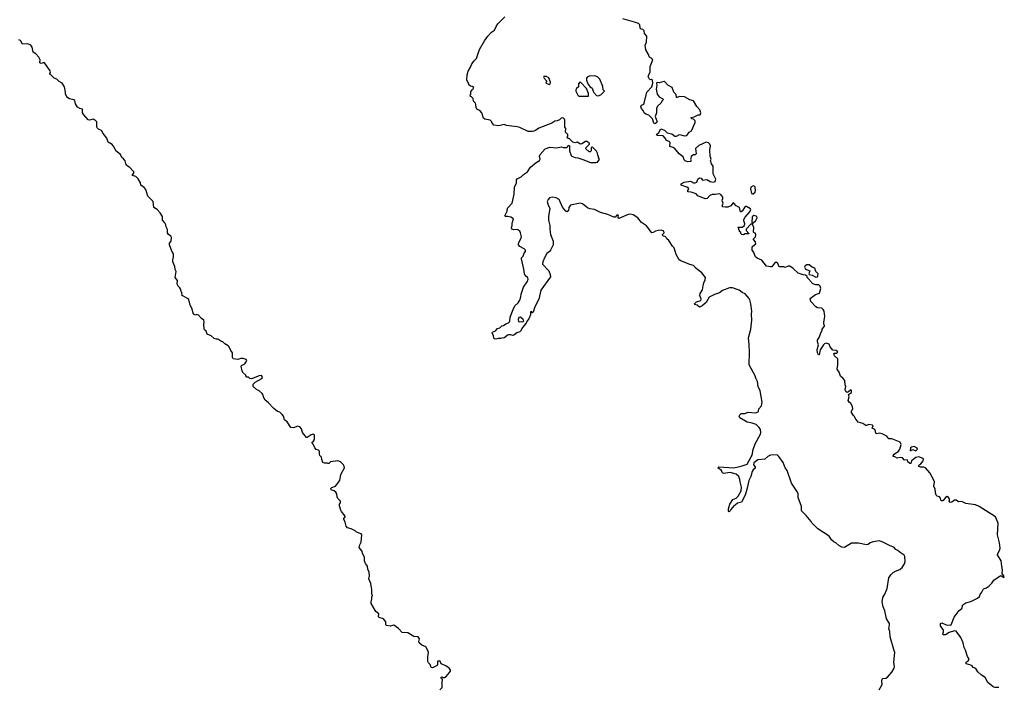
# Model space of a CAD drawing. Extents: x 2029826 to 2248070, y 228728 to 402406.
# Tile 362 of 368: x 2175448 to 2188652, y 345805 to 354775. Entities that reach past the tile are written whole.
import ezdxf

# ---------------------------------------------------------------- set-up
doc = ezdxf.new("R2010")
doc.units = 0

msp = doc.modelspace()

# ---------------------------------------------------------------- linework, layer by layer
at = {"layer": '0CON10XD'}
for points in [[(2181938, 350672), (2181967, 350695), (2182005, 350709), (2182021, 350725), (2182024, 350784), (2182064, 350886), (2182088, 350935), (2182134, 350975), (2182157, 351014), (2182170, 351055), (2182172, 351095), (2182202, 351185), (2182255, 351260), (2182267, 351295), (2182264, 351314), (2182227, 351345), (2182218, 351365), (2182209, 351429), (2182176, 351565), (2182179, 351581), (2182198, 351602), (2182214, 351645), (2182229, 351665), (2182231, 351685), (2182215, 351702), (2182153, 351733), (2182136, 351755), (2182135, 351777), (2182163, 351825), (2182176, 351864), (2182164, 351915), (2182155, 351938), (2182130, 351955), (2182105, 351959), (2182075, 351954), (2182046, 351966), (2182042, 351985), (2182054, 352015), (2182053, 352045), (2182070, 352105), (2182035, 352124), (2181995, 352136), (2181964, 352134), (2181954, 352145), (2181984, 352205), (2181989, 352245), (2182050, 352315), (2182078, 352435), (2182085, 352530), (2182109, 352585), (2182109, 352625), (2182121, 352639), (2182173, 352665), (2182204, 352696), (2182257, 352735), (2182298, 352795), (2182375, 352858), (2182418, 352885), (2182428, 352905), (2182420, 352945), (2182426, 352965), (2182496, 353044), (2182556, 353064), (2182645, 353057), (2182715, 353068), (2182735, 353060), (2182785, 353060), (2182798, 353072), (2182802, 353088), (2182815, 353090), (2182820, 353085), (2182820, 353015), (2182842, 352955), (2182854, 352944), (2182896, 352926), (2182935, 352921), (2183001, 352901), (2183105, 352861), (2183175, 352857), (2183198, 352865), (2183220, 352895), (2183220, 352915), (2183210, 352925), (2183210, 352945), (2183200, 352955), (2183198, 352985), (2183185, 353010), (2183125, 353070), (2183113, 353057), (2183110, 353015), (2183097, 353003), (2183085, 353002), (2183042, 353042), (2183045, 353062), (2183090, 353105), (2183090, 353115), (2183080, 353125), (2183052, 353142), (2183035, 353140), (2182985, 353108), (2182967, 353107), (2182925, 353130), (2182895, 353122), (2182865, 353130), (2182815, 353180), (2182802, 353182), (2182790, 353195), (2182798, 353215), (2182797, 353237), (2182768, 353268), (2182770, 353315), (2182760, 353335), (2182760, 353425), (2182755, 353440), (2182742, 353452), (2182725, 353458), (2182708, 353452), (2182687, 353433), (2182655, 353418), (2182625, 353412), (2182584, 353386), (2182409, 353321), (2182365, 353287), (2182345, 353279), (2182325, 353274), (2182266, 353276), (2182155, 353329), (2182118, 353338), (2181975, 353356), (2181945, 353367), (2181875, 353350), (2181805, 353362), (2181780, 353395), (2181780, 353405), (2181757, 353427), (2181685, 353440), (2181670, 353455), (2181647, 353527), (2181618, 353558), (2181605, 353560), (2181580, 353575), (2181568, 353598), (2181567, 353637), (2181560, 353655), (2181533, 353683), (2181528, 353718), (2181505, 353740), (2181493, 353743), (2181490, 353765), (2181500, 353775), (2181500, 353815), (2181510, 353825), (2181510, 353835), (2181525, 353840), (2181540, 353865), (2181515, 353880), (2181492, 353882), (2181472, 353902), (2181470, 353915), (2181443, 353963), (2181450, 354035), (2181462, 354085), (2181494, 354136), (2181511, 354185), (2181541, 354225), (2181576, 354255), (2181614, 354376), (2181680, 354490), (2181726, 354555), (2181775, 354606), (2181814, 354635), (2181836, 354685), (2181861, 354719), (2181955, 354813)], [(2184102, 353185), (2184076, 353216), (2184005, 353220), (2183992, 353225), (2183987, 353235), (2184019, 353261), (2184045, 353312), (2184095, 353292), (2184130, 353255), (2184195, 353242), (2184234, 353214), (2184256, 353214), (2184295, 353237), (2184365, 353218), (2184395, 353222), (2184426, 353264), (2184458, 353285), (2184508, 353395), (2184505, 353420), (2184485, 353440), (2184463, 353443), (2184452, 353452), (2184452, 353465), (2184495, 353470), (2184545, 353498), (2184575, 353500), (2184582, 353525), (2184571, 353565), (2184529, 353609), (2184482, 353685), (2184435, 353701), (2184365, 353738), (2184296, 353744), (2184265, 353730), (2184255, 353732), (2184252, 353772), (2184221, 353805), (2184196, 353866), (2184139, 353895), (2184095, 353944), (2184085, 353947), (2184025, 353930), (2183998, 353932), (2183990, 353925), (2183993, 353895), (2183984, 353845), (2183998, 353778), (2184025, 353740), (2184072, 353715), (2184080, 353705), (2184063, 353687), (2184046, 353655), (2184003, 353617), (2183986, 353585), (2183986, 353524), (2183969, 353475), (2183996, 353405), (2183993, 353395), (2183980, 353385), (2183965, 353380), (2183950, 353385), (2183936, 353446), (2183885, 353494), (2183845, 353507), (2183822, 353525), (2183808, 353558), (2183785, 353582), (2183779, 353605), (2183785, 353628), (2183816, 353644), (2183823, 353655), (2183859, 353805), (2183926, 353874), (2183938, 353925), (2183933, 353963), (2183922, 353972), (2183905, 353970), (2183895, 353977), (2183876, 354015), (2183903, 354075), (2183904, 354145), (2183938, 354235), (2183925, 354255), (2183892, 354272), (2183877, 354315), (2183845, 354370), (2183837, 354433), (2183852, 354475), (2183860, 354555), (2183828, 354588), (2183822, 354625), (2183805, 354642), (2183775, 354652), (2183768, 354665), (2183764, 354705), (2183748, 354725), (2183695, 354744), (2183538, 354785)], [(2176565, 353248), (2176545, 353288), (2176505, 353307), (2176488, 353325), (2176482, 353335), (2176480, 353405), (2176458, 353428), (2176445, 353430), (2176435, 353440), (2176382, 353428), (2176365, 353430), (2176307, 353497), (2176290, 353525), (2176288, 353575), (2176255, 353582), (2176225, 353602), (2176198, 353648), (2176185, 353690), (2176172, 353702), (2176115, 353712), (2176080, 353735), (2176080, 353745), (2176062, 353775), (2176062, 353805), (2176048, 353875), (2176028, 353908), (2176015, 353923), (2175977, 353945), (2175945, 353978), (2175911, 353991), (2175861, 354041), (2175852, 354055), (2175860, 354075), (2175855, 354090), (2175795, 354180), (2175775, 354200), (2175735, 354187), (2175718, 354195), (2175722, 354235), (2175704, 354274), (2175665, 354318), (2175630, 354340), (2175614, 354405), (2175595, 354433), (2175555, 354452), (2175486, 354446), (2175457, 354497), (2175435, 354507)], [(2182555, 353907), (2182564, 353916), (2182567, 353935), (2182545, 353995), (2182512, 354015), (2182479, 354015), (2182471, 354005), (2182475, 353995), (2182512, 353955), (2182514, 353945), (2182504, 353924), (2182555, 353907)], [(2183075, 353750), (2183077, 353785), (2183051, 353851), (2182975, 353932), (2182960, 353935), (2182942, 353915), (2182940, 353875), (2182915, 353850), (2182908, 353832), (2182908, 353815), (2182932, 353762), (2182945, 353750), (2183075, 353750)], [(2183205, 353753), (2183240, 353765), (2183290, 353815), (2183273, 353833), (2183267, 353877), (2183227, 353977), (2183195, 354008), (2183162, 354022), (2183085, 354017), (2183060, 354005), (2183051, 353989), (2183050, 353965), (2183066, 353915), (2183095, 353879), (2183124, 353855), (2183142, 353802), (2183185, 353760), (2183205, 353753)], [(2181080, 345785), (2181112, 345818), (2181112, 345885), (2181120, 345925), (2181102, 345942), (2181100, 345955), (2181115, 345960), (2181125, 345950), (2181145, 345950), (2181165, 345962), (2181214, 346015), (2181226, 346035), (2181225, 346050), (2181210, 346070), (2181162, 346105), (2181100, 346135), (2181085, 346170), (2181055, 346170), (2181050, 346165), (2181052, 346125), (2181045, 346113), (2180985, 346078), (2180965, 346082), (2180952, 346125), (2180932, 346145), (2180922, 346165), (2180920, 346225), (2180928, 346285), (2180922, 346312), (2180893, 346363), (2180840, 346385), (2180807, 346417), (2180802, 346435), (2180809, 346469), (2180790, 346495), (2180735, 346502), (2180655, 346547), (2180575, 346552), (2180526, 346606), (2180465, 346652), (2180415, 346638), (2180365, 346648), (2180358, 346655), (2180357, 346695), (2180325, 346738), (2180270, 346755), (2180260, 346765), (2180262, 346805), (2180226, 346836), (2180161, 346941), (2180160, 346965), (2180172, 347005), (2180170, 347035), (2180180, 347045), (2180180, 347055), (2180170, 347065), (2180172, 347135), (2180164, 347154), (2180159, 347209), (2180128, 347275), (2180137, 347315), (2180133, 347363), (2180118, 347405), (2180112, 347445), (2180085, 347480), (2180070, 347515), (2180070, 347565), (2180044, 347615), (2180042, 347645), (2180012, 347675), (2180002, 347695), (2180008, 347732), (2180028, 347765), (2180036, 347865), (2180025, 347877), (2179965, 347898), (2179946, 347916), (2179894, 347944), (2179845, 347960), (2179825, 347980), (2179813, 348035), (2179794, 348075), (2179794, 348085), (2179812, 348105), (2179813, 348115), (2179763, 348175), (2179756, 348196), (2179738, 348255), (2179738, 348275), (2179752, 348295), (2179749, 348315), (2179715, 348352), (2179704, 348375), (2179699, 348415), (2179687, 348435), (2179665, 348453), (2179627, 348467), (2179622, 348485), (2179632, 348498), (2179684, 348516), (2179742, 348595), (2179756, 348674), (2179802, 348765), (2179801, 348785), (2179790, 348805), (2179751, 348845), (2179715, 348856), (2179616, 348844), (2179595, 348822), (2179585, 348820), (2179575, 348826), (2179534, 348824), (2179514, 348834), (2179500, 348875), (2179497, 348907), (2179475, 348930), (2179468, 348948), (2179470, 348985), (2179455, 349000), (2179425, 349010), (2179405, 349030), (2179385, 349080), (2179370, 349095), (2179370, 349105), (2179389, 349121), (2179400, 349145), (2179402, 349205), (2179385, 349213), (2179355, 349207), (2179305, 349170), (2179295, 349170), (2179240, 349235), (2179228, 349285), (2179205, 349312), (2179175, 349320), (2179125, 349298), (2179085, 349302), (2179035, 349380), (2179000, 349405), (2178987, 349457), (2178969, 349479), (2178935, 349510), (2178905, 349520), (2178857, 349557), (2178779, 349639), (2178741, 349671), (2178723, 349703), (2178710, 349745), (2178698, 349758), (2178658, 349798), (2178622, 349812), (2178580, 349855), (2178580, 349885), (2178605, 349910), (2178695, 349960), (2178702, 349975), (2178697, 349995), (2178685, 350002), (2178661, 349999), (2178555, 349958), (2178533, 349963), (2178515, 349978), (2178495, 349980), (2178480, 349995), (2178480, 350005), (2178442, 350042), (2178430, 350065), (2178420, 350125), (2178424, 350136), (2178465, 350160), (2178486, 350185), (2178492, 350205), (2178486, 350216), (2178445, 350228), (2178415, 350228), (2178375, 350218), (2178312, 350225), (2178300, 350245), (2178302, 350305), (2178278, 350335), (2178258, 350385), (2178245, 350398), (2178197, 350427), (2178170, 350455), (2178143, 350463), (2178105, 350490), (2178085, 350488), (2178055, 350497), (2178016, 350536), (2177962, 350555), (2177948, 350595), (2177926, 350616), (2177920, 350635), (2177917, 350675), (2177922, 350725), (2177918, 350745), (2177885, 350768), (2177845, 350812), (2177825, 350818), (2177805, 350810), (2177780, 350825), (2177758, 350905), (2177733, 350943), (2177715, 351020), (2177700, 351035), (2177635, 351070), (2177625, 351070), (2177620, 351115), (2177613, 351123), (2177608, 351155), (2177596, 351176), (2177575, 351198), (2177560, 351225), (2177562, 351275), (2177533, 351315), (2177548, 351395), (2177533, 351423), (2177530, 351465), (2177502, 351525), (2177502, 351555), (2177512, 351595), (2177510, 351635), (2177488, 351668), (2177458, 351755), (2177458, 351775), (2177480, 351805), (2177482, 351852), (2177475, 351870), (2177444, 351894), (2177432, 351915), (2177432, 351962), (2177412, 351995), (2177408, 352025), (2177395, 352050), (2177362, 352085), (2177362, 352135), (2177332, 352185), (2177289, 352229), (2177246, 352256), (2177236, 352336), (2177166, 352406), (2177137, 352495), (2177115, 352523), (2177072, 352555), (2177067, 352587), (2177035, 352640), (2177005, 352670), (2176960, 352685), (2176960, 352695), (2176978, 352715), (2176978, 352735), (2176915, 352800), (2176905, 352802), (2176875, 352830), (2176861, 352881), (2176840, 352910), (2176818, 352925), (2176801, 352965), (2176735, 353017), (2176714, 353065), (2176688, 353099), (2176635, 353130), (2176616, 353186), (2176565, 353248)], [(2188578, 345816), (2188525, 345817), (2188505, 345825), (2188432, 345885), (2188395, 345949), (2188345, 345981), (2188298, 346028), (2188271, 346071), (2188235, 346085), (2188222, 346105), (2188205, 346115), (2188143, 346133), (2188141, 346155), (2188167, 346175), (2188179, 346195), (2188160, 346230), (2188134, 346315), (2188112, 346352), (2188102, 346415), (2188068, 346485), (2188022, 346555), (2188005, 346572), (2187985, 346578), (2187912, 346555), (2187865, 346523), (2187833, 346523), (2187826, 346535), (2187836, 346564), (2187835, 346585), (2187796, 346645), (2187798, 346675), (2187815, 346683), (2187874, 346655), (2187925, 346650), (2187941, 346655), (2187981, 346759), (2188045, 346848), (2188084, 346876), (2188095, 346927), (2188135, 346952), (2188205, 346968), (2188295, 347013), (2188318, 347035), (2188328, 347062), (2188353, 347095), (2188372, 347138), (2188415, 347153), (2188446, 347175), (2188486, 347214), (2188510, 347255), (2188529, 347271), (2188605, 347318), (2188645, 347290), (2188652, 347305), (2188622, 347345), (2188628, 347395), (2188621, 347445), (2188611, 347515), (2188559, 347595), (2188559, 347605), (2188590, 347655), (2188595, 347685), (2188589, 347755), (2188562, 347865), (2188572, 348022), (2188534, 348105), (2188315, 348245), (2188268, 348268), (2188135, 348284), (2188085, 348310), (2188037, 348307), (2188005, 348330), (2187985, 348328), (2187948, 348302), (2187925, 348298), (2187911, 348311), (2187918, 348325), (2187917, 348347), (2187906, 348366), (2187885, 348378), (2187864, 348366), (2187832, 348325), (2187825, 348320), (2187805, 348322), (2187797, 348355), (2187785, 348372), (2187753, 348383), (2187738, 348398), (2187729, 348429), (2187726, 348475), (2187707, 348517), (2187716, 348575), (2187705, 348605), (2187652, 348695), (2187595, 348762), (2187575, 348774), (2187527, 348773), (2187500, 348785), (2187505, 348800), (2187535, 348818), (2187564, 348856), (2187569, 348875), (2187565, 348887), (2187505, 348910), (2187465, 348902), (2187410, 348855), (2187397, 348823), (2187385, 348822), (2187360, 348845), (2187355, 348868), (2187315, 348867), (2187285, 348897), (2187258, 348902), (2187214, 348894), (2187185, 348910), (2187160, 348915), (2187160, 348925), (2187174, 348945), (2187234, 348986), (2187252, 349015), (2187269, 349075), (2187257, 349105), (2187145, 349154), (2187105, 349153), (2187075, 349186), (2187015, 349218), (2186984, 349226), (2186935, 349220), (2186917, 349275), (2186881, 349295), (2186892, 349325), (2186884, 349334), (2186835, 349342), (2186805, 349329), (2186795, 349331), (2186755, 349359), (2186692, 349375), (2186653, 349427), (2186645, 349451), (2186628, 349465), (2186601, 349505), (2186604, 349525), (2186620, 349555), (2186616, 349585), (2186594, 349624), (2186570, 349645), (2186559, 349665), (2186570, 349715), (2186563, 349745), (2186601, 349775), (2186602, 349802), (2186595, 349808), (2186565, 349781), (2186545, 349772), (2186526, 349786), (2186520, 349815), (2186527, 349854), (2186516, 349875), (2186513, 349933), (2186492, 349962), (2186454, 349994), (2186438, 350045), (2186412, 350085), (2186421, 350145), (2186418, 350225), (2186377, 350265), (2186364, 350296), (2186375, 350303), (2186405, 350301), (2186418, 350318), (2186398, 350335), (2186351, 350341), (2186317, 350385), (2186305, 350420), (2186265, 350434), (2186240, 350425), (2186227, 350413), (2186183, 350345), (2186170, 350280), (2186161, 350281), (2186148, 350305), (2186141, 350345), (2186160, 350415), (2186146, 350455), (2186146, 350474), (2186175, 350522), (2186190, 350575), (2186208, 350605), (2186210, 350625), (2186240, 350665), (2186240, 350675), (2186230, 350685), (2186230, 350715), (2186247, 350795), (2186238, 350865), (2186225, 350888), (2186205, 350903), (2186145, 350911), (2186124, 350924), (2186059, 350995), (2186050, 351035), (2186122, 351088), (2186175, 351105), (2186191, 351171), (2186182, 351202), (2186165, 351219), (2186125, 351217), (2186085, 351230), (2186044, 351274), (2186040, 351285), (2186010, 351315), (2186008, 351328), (2185988, 351348), (2185955, 351353), (2185886, 351376), (2185819, 351439), (2185775, 351467), (2185755, 351467), (2185715, 351452), (2185695, 351460), (2185635, 351460), (2185616, 351506), (2185595, 351520), (2185570, 351510), (2185535, 351461), (2185515, 351458), (2185465, 351470), (2185399, 351549), (2185340, 351575), (2185314, 351595), (2185289, 351659), (2185270, 351685), (2185272, 351728), (2185305, 351760), (2185320, 351765), (2185317, 351797), (2185290, 351825), (2185290, 351835), (2185302, 351848), (2185317, 351863), (2185320, 351895), (2185315, 351910), (2185302, 351912), (2185290, 351925), (2185292, 351985), (2185275, 352030), (2185255, 352030), (2185190, 351965), (2185190, 351945), (2185228, 351908), (2185225, 351900), (2185175, 351900), (2185155, 351890), (2185133, 351893), (2185120, 351905), (2185118, 351918), (2185100, 351935), (2185100, 351945), (2185090, 351955), (2185090, 351975), (2185080, 351985), (2185085, 351990), (2185135, 351992), (2185170, 352015), (2185172, 352035), (2185157, 352077), (2185159, 352095), (2185177, 352125), (2185237, 352193), (2185251, 352225), (2185247, 352237), (2185195, 352268), (2185175, 352269), (2185135, 352206), (2185125, 352196), (2185115, 352197), (2185100, 352255), (2185058, 352278), (2185026, 352315), (2185015, 352318), (2184985, 352278), (2184975, 352273), (2184945, 352262), (2184915, 352260), (2184876, 352266), (2184868, 352275), (2184882, 352315), (2184871, 352335), (2184869, 352355), (2184879, 352375), (2184879, 352395), (2184849, 352429), (2184830, 352440), (2184775, 352431), (2184735, 352432), (2184705, 352415), (2184666, 352374), (2184639, 352371), (2184543, 352413), (2184519, 352439), (2184455, 352462), (2184410, 352465), (2184410, 352485), (2184420, 352505), (2184416, 352516), (2184395, 352530), (2184320, 352555), (2184320, 352575), (2184360, 352595), (2184445, 352611), (2184485, 352587), (2184505, 352587), (2184530, 352595), (2184542, 352635), (2184565, 352652), (2184585, 352650), (2184605, 352623), (2184665, 352629), (2184708, 352605), (2184754, 352594), (2184776, 352605), (2184783, 352635), (2184746, 352705), (2184749, 352809), (2184725, 352840), (2184714, 352884), (2184720, 352905), (2184706, 352945), (2184704, 353025), (2184710, 353085), (2184704, 353104), (2184685, 353122), (2184655, 353132), (2184555, 353088), (2184513, 353047), (2184520, 352975), (2184508, 352962), (2184485, 352960), (2184452, 352938), (2184450, 352915), (2184442, 352905), (2184450, 352895), (2184448, 352872), (2184405, 352868), (2184372, 352882), (2184361, 352895), (2184346, 352936), (2184294, 352974), (2184231, 353051), (2184212, 353062), (2184166, 353075), (2184169, 353129), (2184160, 353140), (2184124, 353155), (2184102, 353185)], [(2185275, 352437), (2185285, 352439), (2185311, 352459), (2185317, 352485), (2185313, 352525), (2185305, 352537), (2185285, 352545), (2185255, 352529), (2185247, 352505), (2185264, 352444), (2185275, 352437)], [(2186976, 345784), (2187016, 345855), (2187010, 345905), (2187015, 345928), (2187025, 345937), (2187065, 345941), (2187085, 345953), (2187145, 346022), (2187176, 346075), (2187180, 346095), (2187169, 346155), (2187186, 346285), (2187169, 346325), (2187121, 346495), (2187117, 346565), (2187106, 346605), (2187114, 346655), (2187111, 346675), (2187074, 346735), (2187049, 346845), (2187026, 346896), (2187016, 346965), (2187022, 347025), (2187052, 347068), (2187081, 347145), (2187104, 347285), (2187131, 347329), (2187162, 347358), (2187192, 347378), (2187250, 347400), (2187281, 347425), (2187312, 347475), (2187322, 347505), (2187318, 347575), (2187309, 347589), (2187256, 347626), (2187225, 347656), (2187198, 347668), (2187170, 347700), (2187122, 347715), (2187015, 347772), (2186976, 347784), (2186895, 347771), (2186855, 347757), (2186825, 347733), (2186805, 347729), (2186695, 347751), (2186605, 347753), (2186510, 347695), (2186475, 347699), (2186435, 347722), (2186395, 347758), (2186370, 347765), (2186337, 347797), (2186302, 347845), (2186153, 347945), (2186072, 348025), (2186062, 348045), (2185997, 348125), (2185934, 348184), (2185931, 348245), (2185886, 348366), (2185886, 348415), (2185878, 348435), (2185799, 348555), (2185742, 348725), (2185713, 348765), (2185687, 348835), (2185630, 348915), (2185605, 348936), (2185516, 348934), (2185479, 348915), (2185440, 348880), (2185345, 348869), (2185295, 348829), (2185290, 348805), (2185310, 348775), (2185312, 348758), (2185285, 348736), (2185270, 348715), (2185252, 348648), (2185226, 348594), (2185202, 348488), (2185176, 348395), (2185130, 348300), (2185075, 348288), (2185045, 348261), (2185025, 348252), (2184984, 348206), (2184976, 348184), (2184962, 348172), (2184952, 348185), (2184953, 348213), (2184971, 348275), (2185012, 348338), (2185056, 348354), (2185085, 348384), (2185124, 348455), (2185128, 348505), (2185108, 348575), (2185106, 348606), (2185094, 348645), (2185055, 348680), (2184975, 348700), (2184885, 348688), (2184874, 348694), (2184858, 348725), (2184812, 348765), (2184825, 348776), (2185024, 348764), (2185125, 348783), (2185205, 348812), (2185259, 348911), (2185273, 348935), (2185285, 349010), (2185310, 349085), (2185384, 349215), (2185389, 349235), (2185384, 349275), (2185365, 349305), (2185325, 349344), (2185272, 349362), (2185205, 349376), (2185105, 349433), (2185097, 349455), (2185107, 349475), (2185125, 349490), (2185175, 349491), (2185215, 349510), (2185315, 349500), (2185350, 349515), (2185358, 349525), (2185362, 349555), (2185394, 349595), (2185404, 349645), (2185380, 349795), (2185353, 349853), (2185342, 349922), (2185319, 349965), (2185312, 349995), (2185232, 350145), (2185237, 350315), (2185232, 350412), (2185220, 350505), (2185254, 350625), (2185266, 350745), (2185261, 350825), (2185267, 350865), (2185253, 350965), (2185241, 351015), (2185230, 351035), (2185178, 351098), (2185135, 351116), (2185096, 351146), (2185005, 351176), (2184965, 351177), (2184875, 351140), (2184835, 351110), (2184765, 351088), (2184696, 351054), (2184655, 350982), (2184600, 350935), (2184565, 350920), (2184534, 350944), (2184502, 350955), (2184498, 350965), (2184525, 350992), (2184582, 351008), (2184588, 351025), (2184568, 351075), (2184575, 351100), (2184607, 351153), (2184612, 351205), (2184623, 351243), (2184641, 351285), (2184646, 351315), (2184597, 351377), (2184518, 351438), (2184485, 351478), (2184433, 351493), (2184315, 351539), (2184294, 351554), (2184253, 351623), (2184226, 351715), (2184201, 351735), (2184155, 351812), (2184127, 351837), (2184118, 351855), (2184105, 351868), (2184082, 351872), (2184070, 351885), (2184070, 351895), (2184090, 351915), (2184085, 351940), (2184055, 351950), (2184015, 351949), (2183975, 351939), (2183945, 351920), (2183925, 351917), (2183855, 352009), (2183787, 352055), (2183739, 352119), (2183675, 352158), (2183635, 352166), (2183608, 352162), (2183485, 352108), (2183470, 352115), (2183476, 352124), (2183477, 352143), (2183468, 352158), (2183455, 352154), (2183435, 352128), (2183415, 352126), (2183335, 352162), (2183235, 352187), (2183155, 352229), (2183095, 352239), (2183063, 352253), (2182995, 352304), (2182965, 352314), (2182835, 352289), (2182811, 352255), (2182808, 352212), (2182785, 352196), (2182770, 352205), (2182729, 352259), (2182683, 352365), (2182644, 352385), (2182595, 352395), (2182555, 352385), (2182533, 352365), (2182521, 352335), (2182537, 352285), (2182557, 352245), (2182540, 352135), (2182539, 352085), (2182557, 352015), (2182556, 351965), (2182568, 351895), (2182603, 351805), (2182604, 351756), (2182568, 351682), (2182554, 351665), (2182515, 351637), (2182485, 351578), (2182463, 351525), (2182461, 351495), (2182544, 351405), (2182564, 351355), (2182566, 351325), (2182436, 351145), (2182409, 351025), (2182356, 350924), (2182335, 350852), (2182325, 350842), (2182316, 350856), (2182305, 350860), (2182300, 350855), (2182300, 350815), (2182275, 350763), (2182253, 350737), (2182240, 350705), (2182193, 350647), (2182165, 350598), (2182155, 350588), (2182115, 350572), (2182075, 350543), (2182055, 350540), (2182035, 350547), (2182004, 350546), (2181989, 350541), (2181955, 350510), (2181935, 350503), (2181925, 350508), (2181895, 350498), (2181865, 350500), (2181835, 350490), (2181812, 350495), (2181802, 350535), (2181782, 350575), (2181787, 350585), (2181830, 350600), (2181855, 350630), (2181885, 350640), (2181915, 350670), (2181938, 350672)], [(2185275, 352048), (2185285, 352049), (2185320, 352080), (2185340, 352115), (2185335, 352134), (2185325, 352141), (2185295, 352147), (2185279, 352141), (2185270, 352130), (2185266, 352056), (2185275, 352048)], [(2186125, 351319), (2186145, 351324), (2186153, 351337), (2186154, 351364), (2186126, 351395), (2186111, 351441), (2186075, 351454), (2186035, 351485), (2186004, 351486), (2185980, 351475), (2185975, 351455), (2185986, 351426), (2186046, 351405), (2186032, 351365), (2186037, 351357), (2186075, 351348), (2186125, 351319)], [(2182195, 350721), (2182207, 350735), (2182198, 350755), (2182165, 350782), (2182142, 350778), (2182131, 350755), (2182138, 350728), (2182145, 350721), (2182175, 350726), (2182195, 350721)], [(2187392, 348992), (2187425, 349008), (2187465, 348992), (2187490, 349015), (2187485, 349028), (2187445, 349048), (2187408, 349042), (2187395, 349030), (2187392, 348992)]]:
    msp.add_lwpolyline(points, dxfattribs=at)

doc.saveas('drawing.dxf')
